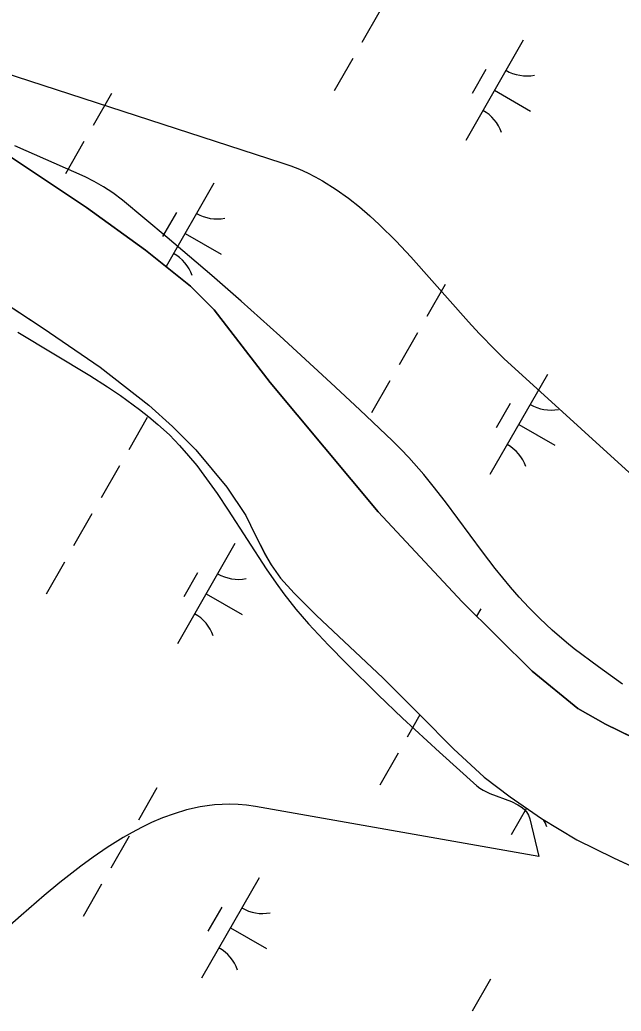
# Model space of a CAD drawing. Extents: x 3930721 to 3950824, y 220441 to 242861.
# Drawn here: x 3945329.2 to 3945589.3, y 231145.4 to 231574.2 of the extents above; entities that cross this region are included whole.
import ezdxf

# ---------------------------------------------------------------- set-up
doc = ezdxf.new("R2010")
doc.units = 0
for name, color, linetype in [('V-SITE-VEGE', 7, 'Continuous'), ('V-TOPO-SHOR', 7, 'Continuous'), ('V-WETL-SWMP', 7, 'Continuous')]:
    doc.layers.add(name, color=color, linetype=linetype)

msp = doc.modelspace()

# ---------------------------------------------------------------- linework, layer by layer
at = {"layer": 'V-SITE-VEGE'}
for points in [[(3945287.43, 231562.72), (3945442.54, 231512.44), (3945446.44, 231511.07), (3945450.12, 231509.57), (3945453.61, 231507.98), (3945456.91, 231506.3), (3945460.04, 231504.56), (3945465.94, 231500.88), (3945471.27, 231497.09), (3945476.12, 231493.27), (3945480.55, 231489.48), (3945484.6, 231485.76), (3945492.01, 231478.44), (3945498.32, 231471.74), (3945523.25, 231443.61), (3945527.86, 231438.59), (3945534.91, 231431.3), (3945538.5, 231427.79), (3945605.39, 231366.89)], [(3945589.94, 231286.89), (3945579.45, 231294.3), (3945568.99, 231302.2), (3945565.63, 231304.88), (3945559.49, 231310.16), (3945554.12, 231315.2), (3945549.4, 231319.99), (3945545.21, 231324.52), (3945541.46, 231328.81), (3945534.84, 231336.91), (3945529.36, 231344.04), (3945513.3, 231365.71), (3945508.02, 231372.52), (3945503.92, 231377.54), (3945497.44, 231384.92), (3945494.01, 231388.51), (3945490.43, 231392.05), (3945476.26, 231405.51), (3945463.75, 231417.21), (3945441.62, 231437.47), (3945424.84, 231452.48), (3945412.15, 231463.61), (3945392.95, 231480.08), (3945373.56, 231496.27), (3945369.42, 231499.39), (3945365.3, 231502.03), (3945361.26, 231504.32), (3945357.36, 231506.31), (3945326.98, 231519.77)], [(3945328.36, 231439.16), (3945359.51, 231420.43), (3945367.14, 231415.53), (3945372.76, 231411.71), (3945380.98, 231405.69), (3945384.98, 231402.52), (3945388.89, 231399.23), (3945393.85, 231394.65), (3945398.24, 231390.12), (3945402.14, 231385.69), (3945405.66, 231381.4), (3945408.83, 231377.26), (3945414.52, 231369.29), (3945419.3, 231362.14), (3945435.71, 231336.75), (3945439.99, 231330.55), (3945443.3, 231325.99), (3945448.5, 231319.35), (3945454.03, 231312.99), (3945462.7, 231303.78), (3945470.43, 231295.85), (3945484.22, 231282.23), (3945494.75, 231272.2), (3945510.73, 231257.43), (3945526.84, 231242.91), (3945528.17, 231241.86), (3945529.56, 231240.99), (3945532.44, 231239.59), (3945541.9, 231236.04), (3945544.64, 231234.72), (3945546.44, 231233.54), (3945547.6, 231232.52), (3945548.34, 231231.67), (3945549.24, 231230.21), (3945549.83, 231228.53), (3945553.66, 231212.36), (3945431.04, 231233.92), (3945427.23, 231234.48), (3945423.56, 231234.8), (3945420.02, 231234.91), (3945416.62, 231234.85), (3945413.34, 231234.62), (3945410.19, 231234.24), (3945407.14, 231233.76), (3945401.29, 231232.45), (3945395.86, 231230.83), (3945390.82, 231228.98), (3945386.13, 231226.97), (3945381.77, 231224.87), (3945377.71, 231222.72), (3945373.93, 231220.57), (3945366.9, 231216.17), (3945360.82, 231212), (3945355.56, 231208.15), (3945346.45, 231201.02), (3945339.71, 231195.43), (3945329.73, 231186.85), (3945319.92, 231178.22)]]:
    msp.add_lwpolyline(points, dxfattribs=at)
at = {"layer": 'V-TOPO-SHOR'}
for points in [[(3945318.29, 231519.44), (3945357.94, 231493.04), (3945383.53, 231474.65), (3945403.04, 231459), (3945413.16, 231448.85), (3945437.48, 231417.4), (3945484.2, 231361.47), (3945520.48, 231322.45), (3945550.85, 231292.46), (3945570.59, 231276.34), (3945582.55, 231269.48), (3945601.75, 231260.11), (3945621.65, 231251.69), (3945651.57, 231242.67), (3945681.25, 231235.28), (3945697.58, 231233.58), (3945724.15, 231233.39), (3945752.33, 231235.54), (3945808.42, 231242.63), (3945882.39, 231256.66)], [(3945301.02, 231465.93), (3945339.25, 231440.92), (3945363.89, 231423.93), (3945385.03, 231407.59), (3945395.14, 231398.38), (3945405.26, 231388.23), (3945412.34, 231379.68), (3945418.71, 231372.05), (3945426.99, 231359.79), (3945431.03, 231351.44), (3945435.07, 231343.33), (3945437.92, 231338.46), (3945441.94, 231332.68), (3945447.83, 231326.21), (3945457.48, 231316.52), (3945486.18, 231289.55), (3945502.19, 231273.64), (3945516.78, 231258.87), (3945529.96, 231246.65), (3945541.23, 231238.15), (3945554.83, 231228.73), (3945570.07, 231219.57), (3945586, 231211.8), (3945608.94, 231201.09)]]:
    msp.add_lwpolyline(points, dxfattribs=at)
at = {"layer": 'V-WETL-SWMP'}
for p, q in [((3945485.08, 231578.28), (3945477.13, 231564.4)), ((3945546.91, 231565.43), (3945522.06, 231522.05)), ((3945473.15, 231557.46), (3945465.2, 231543.57)), ((3945530.77, 231552.78), (3945524.81, 231542.37)), ((3945534.48, 231543.74), (3945550.1, 231534.79)), ((3945368.77, 231542.38), (3945360.82, 231528.5)), ((3945357.95, 231493.04), (3945318.29, 231519.44)), ((3945356.85, 231521.56), (3945348.89, 231507.67)), ((3945413.04, 231503.54), (3945392.41, 231467.53)), ((3945383.54, 231474.65), (3945357.95, 231493.04)), ((3945396.9, 231490.89), (3945390.94, 231480.48)), ((3945400.62, 231481.85), (3945416.24, 231472.9)), ((3945403.04, 231459), (3945383.54, 231474.65)), ((3945301.02, 231465.93), (3945339.25, 231440.92)), ((3945413.16, 231448.85), (3945403.04, 231459)), ((3945513.12, 231459.72), (3945505.16, 231445.83)), ((3945437.48, 231417.4), (3945413.16, 231448.85)), ((3945339.25, 231440.92), (3945363.89, 231423.92)), ((3945501.19, 231438.89), (3945493.24, 231425.01)), ((3945363.89, 231423.92), (3945385.03, 231407.6)), ((3945557.38, 231420.88), (3945532.53, 231377.49)), ((3945484.2, 231361.47), (3945437.48, 231417.4)), ((3945489.26, 231418.06), (3945481.31, 231404.18)), ((3945385.03, 231407.6), (3945395.14, 231398.38)), ((3945541.24, 231408.22), (3945535.28, 231397.81)), ((3945384.22, 231402.17), (3945376.27, 231388.28)), ((3945395.14, 231398.38), (3945405.26, 231388.23)), ((3945544.96, 231399.18), (3945560.58, 231390.24)), ((3945405.26, 231388.23), (3945412.34, 231379.68)), ((3945372.29, 231381.34), (3945364.34, 231367.45)), ((3945412.34, 231379.68), (3945418.71, 231372.05)), ((3945418.71, 231372.05), (3945426.99, 231359.79)), ((3945360.36, 231360.51), (3945352.41, 231346.63)), ((3945426.99, 231359.79), (3945431.03, 231351.44)), ((3945520.48, 231322.45), (3945484.2, 231361.47)), ((3945431.03, 231351.44), (3945435.08, 231343.33)), ((3945422.19, 231347.67), (3945397.34, 231304.28)), ((3945435.08, 231343.33), (3945437.92, 231338.46)), ((3945348.44, 231339.69), (3945340.48, 231325.8)), ((3945437.92, 231338.46), (3945441.94, 231332.68)), ((3945406.05, 231335.01), (3945400.09, 231324.6)), ((3945441.94, 231332.68), (3945447.83, 231326.21)), ((3945409.76, 231325.97), (3945425.38, 231317.03)), ((3945447.83, 231326.21), (3945457.48, 231316.52)), ((3945550.85, 231292.46), (3945520.48, 231322.45)), ((3945457.48, 231316.52), (3945486.18, 231289.55)), ((3945528.56, 231319.5), (3945526.72, 231316.29)), ((3945570.59, 231276.35), (3945550.85, 231292.46)), ((3945486.18, 231289.55), (3945502.19, 231273.64)), ((3945502.25, 231273.57), (3945496.75, 231263.96)), ((3945502.19, 231273.64), (3945516.78, 231258.87)), ((3945582.55, 231269.48), (3945570.59, 231276.35)), ((3945601.75, 231260.11), (3945582.55, 231269.48)), ((3945492.78, 231257.02), (3945484.83, 231243.14)), ((3945516.78, 231258.87), (3945529.96, 231246.65)), ((3945529.96, 231246.65), (3945541.23, 231238.15)), ((3945388.4, 231241.95), (3945380.44, 231228.06)), ((3945541.23, 231238.15), (3945554.84, 231228.73)), ((3945548.34, 231233.23), (3945541.68, 231221.61)), ((3945554.84, 231228.73), (3945570.08, 231219.57)), ((3945376.47, 231221.12), (3945368.52, 231207.24)), ((3945570.08, 231219.57), (3945586, 231211.8)), ((3945586, 231211.8), (3945608.94, 231201.09)), ((3945432.66, 231203.11), (3945407.81, 231159.72)), ((3945364.54, 231200.3), (3945356.59, 231186.41)), ((3945416.53, 231190.46), (3945410.56, 231180.04)), ((3945420.24, 231181.41), (3945435.86, 231172.47)), ((3945532.74, 231159.28), (3945524.79, 231145.4))]:
    msp.add_line(p, q, dxfattribs=at)
for centre, start, end in [((3945548.42, 231567.59), 239.4279, 280.9715), ((3945520.96, 231519.65), 19.4279, 60.9715), ((3945414.55, 231505.7), 239.4279, 280.9715), ((3945387.1, 231457.76), 19.4279, 60.9715), ((3945558.89, 231423.03), 239.4279, 280.9715), ((3945531.44, 231375.1), 19.4279, 60.9715), ((3945423.7, 231349.82), 239.4279, 280.9715), ((3945396.24, 231301.88), 19.4279, 60.9715), ((3945540.59, 231219.22), 19.4279, 30.5439), ((3945434.17, 231205.26), 239.4279, 280.9715), ((3945406.72, 231157.33), 19.4279, 60.9715)]:
    msp.add_arc(centre, 17.62, start, end, dxfattribs=at)

doc.saveas('drawing.dxf')
